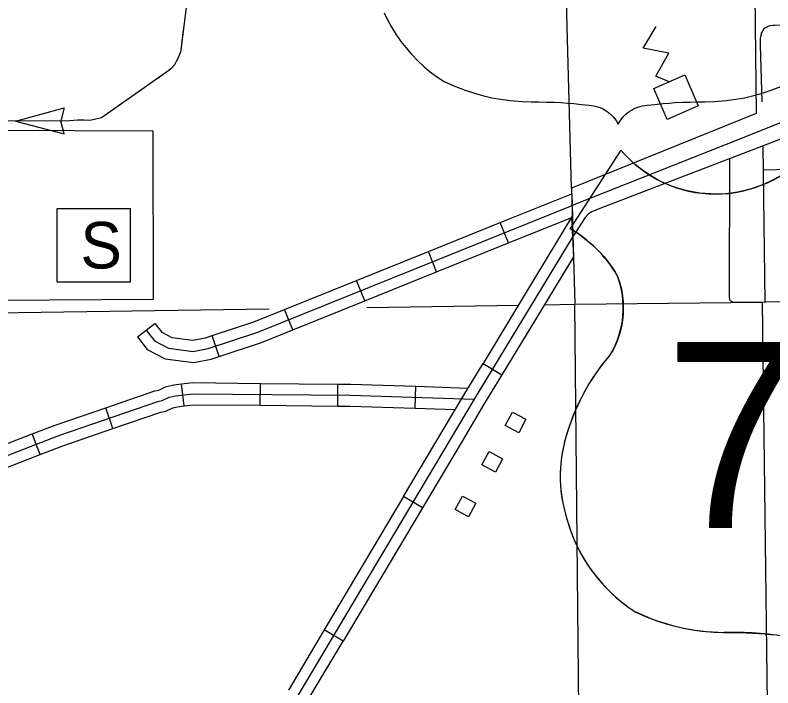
# Model space of a CAD drawing. Extents: x 1084508 to 1142749, y 1057638 to 1093403.
# Drawn here: x 1100010 to 1101630, y 1073047 to 1074485 of the extents above; entities that cross this region are included whole.
import ezdxf

# ---------------------------------------------------------------- set-up
doc = ezdxf.new("R2010")
doc.units = 0
for name, color, linetype in [('Level 22', 7, 'Continuous'), ('Level 31', 7, 'Continuous'), ('Level 32', 7, 'Continuous'), ('Level 33', 7, 'Continuous'), ('Level 34', 7, 'Continuous'), ('Level 35', 7, 'Continuous'), ('Level 43', 7, 'Continuous'), ('Level 5', 7, 'Continuous'), ('Level 56', 7, 'Continuous'), ('Level 57', 7, 'Continuous'), ('Level 6', 7, 'Continuous')]:
    doc.layers.add(name, color=color, linetype=linetype)

msp = doc.modelspace()

# ---------------------------------------------------------------- linework, layer by layer
at = {"layer": 'Level 22'}
msp.add_line((1101305.1, 1074196.4), (1101196.5, 1074028.4), dxfattribs=at)
for points in [[(1100798.9, 1074489.2), (1100806, 1074474.6), (1100813.9, 1074460.2), (1100824.1, 1074443.7), (1100834.7, 1074428.6), (1100845, 1074415.4), (1100856.6, 1074401.8), (1100871.6, 1074386.2), (1100884.4, 1074374.4), (1100897.5, 1074363.5)], [(1100897.5, 1074363.5), (1100911.1, 1074353.2), (1100927.5, 1074342.5), (1100948, 1074333.2), (1100972.1, 1074324), (1100991.7, 1074317.6), (1101009.4, 1074312.7), (1101029.4, 1074308.1), (1101048.1, 1074304.7), (1101068.3, 1074301.9), (1101093.7, 1074299.7), (1101113.1, 1074299), (1101129.8, 1074299.1), (1101145.9, 1074298.9), (1101162.1, 1074298.5), (1101177.5, 1074297.7), (1101190.9, 1074296.8), (1101204.1, 1074295.7), (1101220.9, 1074293.9), (1101237.4, 1074291.9), (1101247.3, 1074290.5), (1101255.5, 1074288.9), (1101265.4, 1074284.8), (1101271.1, 1074281.6), (1101276, 1074278.4), (1101282.8, 1074272.9), (1101289.3, 1074266.3), (1101294.6, 1074259.6), (1101299.3, 1074251.7)], [(1101299.3, 1074251.7), (1101304.1, 1074259.6), (1101309.4, 1074266.3), (1101315.9, 1074272.9), (1101322.7, 1074278.4), (1101327.6, 1074281.6), (1101333.3, 1074284.8), (1101343.2, 1074288.9), (1101351.3, 1074290.5), (1101361.2, 1074291.9), (1101377.7, 1074293.9), (1101394.6, 1074295.7), (1101407.8, 1074296.8), (1101421.2, 1074297.7), (1101436.5, 1074298.5), (1101452.7, 1074298.9), (1101468.9, 1074299.1), (1101485.5, 1074299), (1101505, 1074299.7), (1101530.4, 1074301.9), (1101550.5, 1074304.7), (1101569.3, 1074308.1), (1101589.3, 1074312.7), (1101606.9, 1074317.6), (1101626.6, 1074324), (1101650.6, 1074333.2)], [(1101641.4, 1074138.6), (1101627.5, 1074131), (1101610, 1074122.9), (1101596.5, 1074117.6), (1101581.2, 1074112.7), (1101567.3, 1074109.1), (1101554.4, 1074106.4), (1101540.8, 1074104.3), (1101528.4, 1074103), (1101511.3, 1074102.2), (1101497.4, 1074102.4), (1101485.3, 1074103.1), (1101473.8, 1074104.4), (1101462.2, 1074106.1), (1101447.5, 1074109.1), (1101434, 1074112.6), (1101417.4, 1074118), (1101403.4, 1074123.5), (1101390.7, 1074129.4), (1101379.1, 1074135.5), (1101368.3, 1074141.8), (1101356.3, 1074149.7), (1101345.3, 1074157.8), (1101335.8, 1074165.5), (1101327.8, 1074172.6), (1101319.6, 1074180.5), (1101311.6, 1074189), (1101305.1, 1074196.4), (1101196.5, 1074028.4), (1101204.2, 1074023.7), (1101213.5, 1074017.7), (1101222.2, 1074011.5), (1101233.9, 1074002.4), (1101243.2, 1073994.4), (1101251.5, 1073986.6), (1101259.9, 1073978.1), (1101268.5, 1073968.5), (1101274.7, 1073961.1), (1101280.8, 1073953.2), (1101287, 1073944.5), (1101293, 1073935.4), (1101298.6, 1073924.8), (1101302.8, 1073911.7), (1101306, 1073898.7), (1101308.4, 1073884.8), (1101309.7, 1073872), (1101310.1, 1073859.5), (1101309.8, 1073847.9), (1101309, 1073838.5), (1101307.5, 1073827.1), (1101305.4, 1073816.3), (1101302.4, 1073804.7), (1101299.1, 1073794.4), (1101294.6, 1073783), (1101287.5, 1073768.2), (1101280.3, 1073756.5), (1101271.6, 1073746), (1101260.9, 1073732.4), (1101252.3, 1073720.4), (1101244.2, 1073708.4), (1101236.8, 1073696.7), (1101230.6, 1073686.2), (1101225.2, 1073676.3), (1101219.1, 1073664.5), (1101212.5, 1073650.9), (1101206.6, 1073637.4), (1101202.5, 1073627.5), (1101197.7, 1073614.7), (1101192.4, 1073599), (1101188.2, 1073586), (1101184.3, 1073571.8), (1101180.6, 1073555.3), (1101178.2, 1073540.6), (1101176.5, 1073525.3), (1101175.5, 1073508.6), (1101175.4, 1073492.9), (1101176.1, 1073477.6), (1101178, 1073459.5), (1101180.8, 1073442.5), (1101183.6, 1073429.5), (1101186.5, 1073418.2), (1101190.2, 1073405.4), (1101195.2, 1073389.4), (1101202.4, 1073370), (1101208.6, 1073355.8), (1101215.8, 1073341.1), (1101223.6, 1073326.8), (1101233.9, 1073310.3), (1101244.4, 1073295.1), (1101254.7, 1073281.9), (1101266.3, 1073268.4), (1101281.3, 1073252.8), (1101294.1, 1073241), (1101307.2, 1073230)], [(1101307.2, 1073230), (1101320.8, 1073219.7), (1101337.2, 1073209), (1101357.8, 1073199.8), (1101381.8, 1073190.6), (1101401.5, 1073184.2), (1101419.1, 1073179.3), (1101439.1, 1073174.7), (1101457.8, 1073171.2), (1101478, 1073168.4), (1101503.4, 1073166.3), (1101522.9, 1073165.6), (1101539.5, 1073165.7), (1101555.7, 1073165.5), (1101571.9, 1073165), (1101587.2, 1073164.2), (1101600.6, 1073163.3), (1101613.8, 1073162.2), (1101630.7, 1073160.5)]]:
    msp.add_lwpolyline(points, dxfattribs=at)
for centre, radius, start, end in [((1101507.5, 1074366.6), 264.4, 220.075, 319.6701), ((1101054.5, 1073784.4), 282.3, 30.7809, 59.9883), ((1101116.6, 1073858.9), 193.5, 328.8105, 21.2108), ((1101622.7, 1073462.2), 451.5, 138.9565, 162.6913), ((1101473.6, 1073499.2), 298.3, 160.9576, 197.3819), ((1101522.2, 1073500.1), 345.2, 195.1074, 237.1312), ((1101528.6, 1073608.8), 443.2, 244.0771, 269.5779), ((1101538.9, 1072353.8), 811.9, 81.1942, 90.9539)]:
    msp.add_arc(centre, radius, start, end, dxfattribs=at)
at = {"layer": 'Level 31'}
for p, q in [((1101199.5, 1074052.2), (1101203.6, 1073968.1)), ((1101010.4, 1073740.4), (1101050.6, 1073715.9)), ((1100880.6, 1073431.6), (1100840.2, 1073455.7)), ((1100711.1, 1073146.8), (1100670.6, 1073170.9))]:
    msp.add_line(p, q, dxfattribs=at)
for points in [[(1101201.2, 1074055), (1101096.3, 1073882.1)], [(1101202.4, 1074011.6), (1100991.5, 1073663.8), (1100614.4, 1073030.4)], [(1101203.6, 1073968.1), (1101136.6, 1073857.6)], [(1101096.3, 1073882.1), (1101010.4, 1073740.4)], [(1101136.6, 1073857.6), (1101050.6, 1073715.9)], [(1100925, 1073598.1), (1100971.3, 1073675.9), (1101010.4, 1073740.4)], [(1101050.6, 1073715.9), (1101011.6, 1073651.7), (1100965.4, 1073574)], [(1100840.2, 1073455.7), (1100925, 1073598.1)], [(1100965.4, 1073574), (1100880.6, 1073431.6)], [(1100840.2, 1073455.7), (1100755.4, 1073313.3)], [(1100880.6, 1073431.6), (1100795.9, 1073289.2)], [(1100755.4, 1073313.3), (1100670.6, 1073170.9)], [(1100795.9, 1073289.2), (1100711.1, 1073146.8)], [(1100670.6, 1073170.9), (1100594.2, 1073042.4)], [(1100634.6, 1073018.3), (1100711.1, 1073146.8)]]:
    msp.add_lwpolyline(points, dxfattribs=at)
at = {"layer": 'Level 32'}
for p, q in [((1101064.8, 1073997.7), (1101047.2, 1074041.4)), ((1100911, 1073935.9), (1100893.4, 1073979.6)), ((1100757.3, 1073874.1), (1100739.7, 1073917.7)), ((1100603.5, 1073812.2), (1100585.9, 1073855.9)), ((1100271.6, 1073797.2), (1100308.8, 1073826)), ((1100446.4, 1073755.2), (1100431.5, 1073799.9)), ((1100371.5, 1073649.7), (1100365.9, 1073696.4)), ((1100534, 1073650.8), (1100534.5, 1073697.8)), ((1100699.8, 1073649.1), (1100700.2, 1073696.2)), ((1100864.9, 1073644.4), (1100866.4, 1073691.4)), ((1100218.8, 1073601.1), (1100203.5, 1073645.6)), ((1100063.6, 1073545.7), (1100046.7, 1073589.6))]:
    msp.add_line(p, q, dxfattribs=at)
for points in [[(1101047.2, 1074041.4), (1101199.9, 1074102.8), (1101201.3, 1074052.6)], [(1100290.2, 1073811.6), (1100307.8, 1073788.8), (1100337.9, 1073773.2), (1100390.7, 1073766), (1100422.8, 1073772.2), (1100528.5, 1073807.4), (1101200.6, 1074077.7)], [(1101064.8, 1073997.7), (1101201.3, 1074052.6)], [(1100893.4, 1073979.6), (1101047.2, 1074041.4)], [(1100911, 1073935.9), (1101064.8, 1073997.7)], [(1100739.7, 1073917.7), (1100893.4, 1073979.6)], [(1100757.3, 1073874.1), (1100911, 1073935.9)], [(1100585.9, 1073855.9), (1100739.7, 1073917.7)], [(1100603.5, 1073812.2), (1100757.3, 1073874.1)], [(1100431.5, 1073799.9), (1100520.3, 1073829.5), (1100585.9, 1073855.9)], [(1100308.8, 1073826), (1100323.3, 1073807.3), (1100345.1, 1073796), (1100390, 1073789.8), (1100416.8, 1073795), (1100431.5, 1073799.9)], [(1100446.4, 1073755.2), (1100536.6, 1073785.3), (1100603.5, 1073812.2)], [(1100271.6, 1073797.2), (1100292.4, 1073770.3), (1100330.6, 1073750.5), (1100391.3, 1073742.1), (1100428.8, 1073749.4), (1100446.4, 1073755.2)], [(1100203.5, 1073645.6), (1100308.6, 1073681.8), (1100316.9, 1073683.5), (1100331.2, 1073690.4), (1100349, 1073694.4), (1100365.9, 1073696.4)], [(1100365.9, 1073696.4), (1100389.6, 1073699.3), (1100534.5, 1073697.8)], [(1100534.5, 1073697.8), (1100700.2, 1073696.2)], [(1100700.2, 1073696.2), (1100726.9, 1073696), (1100866.4, 1073691.4)], [(1100866.4, 1073691.4), (1100978.5, 1073687.8)], [(1099510, 1073199.3), (1099544.4, 1073238.5), (1099662.4, 1073363.5), (1099696, 1073393.9), (1099904.4, 1073509.4), (1100103.6, 1073586.3), (1100314.9, 1073659.1), (1100324.5, 1073661.1), (1100339, 1073668), (1100353, 1073671.2), (1100390.9, 1073675.7), (1100726.4, 1073672.4), (1100991.5, 1073663.8)], [(1100046.7, 1073589.6), (1100095.5, 1073608.4), (1100203.5, 1073645.6)], [(1100218.8, 1073601.1), (1100321.1, 1073636.3), (1100332.1, 1073638.6), (1100346.8, 1073645.6), (1100357, 1073647.9), (1100371.5, 1073649.7)], [(1100371.5, 1073649.7), (1100392.2, 1073652.1), (1100534, 1073650.8)], [(1100534, 1073650.8), (1100699.8, 1073649.1)], [(1100699.8, 1073649.1), (1100725.9, 1073648.9), (1100864.9, 1073644.4)], [(1100864.9, 1073644.4), (1100950.8, 1073641.6)], [(1100063.6, 1073545.7), (1100111.6, 1073564.2), (1100218.8, 1073601.1)], [(1099889.4, 1073528), (1099894.4, 1073530.8), (1100046.7, 1073589.6)], [(1099912.2, 1073486.8), (1099914.4, 1073488), (1100063.6, 1073545.7)]]:
    msp.add_lwpolyline(points, dxfattribs=at)
at = {"layer": 'Level 33'}
for points in [[(1102227.8, 1074319.9), (1102106.5, 1074319), (1102070, 1074318.3), (1102057.4, 1074318.4), (1102049.3, 1074318), (1102035.5, 1074316.1), (1102024.2, 1074314.7), (1102010.2, 1074312.5), (1101999.9, 1074311.1), (1101992.3, 1074310.7), (1101890.9, 1074291.4), (1101802, 1074276.1), (1101774.9, 1074268.6), (1101769.1, 1074266.1), (1101758.8, 1074263.1), (1101746.7, 1074259.1), (1101739.6, 1074256.3), (1101731.9, 1074252.5), (1101259.9, 1074071.7), (1101243, 1074064), (1101239.3, 1074062.3), (1101235.3, 1074059), (1101228.7, 1074052.4), (1101201.5, 1074010.2)], [(1101712.7, 1073872.6), (1101566.4, 1073870.8), (1101545.6, 1073870.6), (1101542.4, 1073871.8), (1101540.3, 1073873.1), (1101539.4, 1073873.9), (1101538.5, 1073875), (1101537.7, 1073877.5), (1101537.2, 1073883.1), (1101537.9, 1074178.2)]]:
    msp.add_lwpolyline(points, dxfattribs=at)
at = {"layer": 'Level 34'}
for points in [[(1101948.4, 1074472.9), (1101951.1, 1074376), (1101530, 1074208.3), (1101200.6, 1074077.7)], [(1102005, 1074474.5), (1101947.8, 1074472.8), (1101648.7, 1074463.3), (1101633.7, 1074462.3), (1101629.6, 1074462.1), (1101623.9, 1074461.8), (1101621.2, 1074460.8), (1101618.4, 1074459.7), (1101616.2, 1074458), (1101612.5, 1074456.9), (1101609.8, 1074454.9), (1101608.4, 1074451.1), (1101606, 1074448.4), (1101605.2, 1074445.9), (1101604.7, 1074443), (1101603.6, 1074438.3), (1101603.1, 1074435.7), (1101602.7, 1074430), (1101602.6, 1074425.6), (1101602.5, 1074421.2), (1101606.1, 1074299.1)], [(1101608.6, 1074205.2), (1101613.1, 1073871.2)], [(1101609.3, 1074153.9), (1102569.7, 1074178.4)]]:
    msp.add_lwpolyline(points, dxfattribs=at)
at = {"layer": 'Level 35'}
for points in [[(1100304.7, 1074236.6), (1099968.3, 1074238.3), (1099970.6, 1073875.2), (1100305.6, 1073877.6)], [(1100305.6, 1073877.6), (1100304.7, 1074236.6)]]:
    msp.add_lwpolyline(points, dxfattribs=at)
at = {"layer": 'Level 43'}
for p, q in [((1100010.9, 1074258.1), (1100114.9, 1074286.4)), ((1100114.9, 1074286.4), (1100107.6, 1074258.7)), ((1100010.9, 1074258.1), (1100115.1, 1074230.7)), ((1100115.1, 1074230.7), (1100107.6, 1074258.3))]:
    msp.add_line(p, q, dxfattribs=at)
for points in [[(1100376.2, 1074506.6), (1100363.9, 1074410.6)], [(1100369.4, 1074453.5), (1100363.9, 1074410.6), (1100363.5, 1074405.5), (1100361.5, 1074400.4), (1100356.3, 1074389.2), (1100355.2, 1074386.9), (1100352.5, 1074382.7), (1100349.6, 1074377.5), (1100344.2, 1074371.3), (1100338.5, 1074366), (1100315, 1074349.5)], [(1100363.9, 1074410.6), (1100363.5, 1074405.5), (1100361.5, 1074400.4), (1100356.3, 1074389.2), (1100355.2, 1074386.9), (1100352.5, 1074382.7), (1100349.6, 1074377.5), (1100344.2, 1074371.3), (1100338.5, 1074366), (1100194.6, 1074265.1), (1100177.1, 1074261.2), (1100169, 1074259.5), (1100157.3, 1074260.3), (1100143.2, 1074260.3), (1100126.9, 1074258.6), (1099940.6, 1074257.8), (1099935.3, 1073868.3)], [(1100281.1, 1074325.8), (1100194.6, 1074265.1), (1100177.1, 1074261.2), (1100176.4, 1074261)], [(1100135.2, 1074259.4), (1100126.9, 1074258.6), (1100010.9, 1074258.1)]]:
    msp.add_lwpolyline(points, dxfattribs=at)
at = {"layer": 'Level 5'}
for points in [[(1101199.6, 1074114.9), (1101184.5, 1074673.3)], [(1098729.7, 1073825.7), (1099528.1, 1073841.9), (1100553, 1073857.1)], [(1100762.1, 1073860.2), (1101086, 1073865)], [(1101141.5, 1073865.8), (1101206.3, 1073866.8)], [(1101222.9, 1072207.2), (1101206.3, 1073866.8)]]:
    msp.add_lwpolyline(points, dxfattribs=at)
at = {"layer": 'Level 56'}
for points in [[(1101086.5, 1073592.1), (1101057.7, 1073607.5), (1101073.2, 1073636.4), (1101102, 1073621)], [(1101036.7, 1073507.9), (1101007.9, 1073523.3), (1101023.4, 1073552.2), (1101052.2, 1073536.7)], [(1100979.4, 1073412.6), (1100950.6, 1073428.1), (1100966.1, 1073456.9), (1100994.9, 1073441.5)]]:
    msp.add_lwpolyline(points, close=True, dxfattribs=at)
at = {"layer": 'Level 57'}
for p, q in [((1100100, 1074071.5), (1100256.9, 1074071.5)), ((1100100, 1073914.6), (1100100, 1074071.5)), ((1100256.9, 1073914.6), (1100256.9, 1074071.5)), ((1100100, 1073914.6), (1100256.9, 1073914.6))]:
    msp.add_line(p, q, dxfattribs=at)
msp.add_lwpolyline([(1101408.4, 1074342.3), (1101379.8, 1074354.3), (1101407.6, 1074403.3), (1101352.4, 1074413.9), (1101380.7, 1074460.2)], dxfattribs=at)
msp.add_lwpolyline([(1101404.1, 1074261.9), (1101375.4, 1074327.9), (1101441.4, 1074356.7), (1101470.2, 1074290.6)], close=True, dxfattribs=at)
at = {"layer": 'Level 6'}
for points in [[(1101579.9, 1075537.4), (1101594.4, 1074274.1), (1101199.6, 1074114.9)], [(1101199.6, 1074114.9), (1101206.3, 1073866.8), (1101607.3, 1073871.5)], [(1101607.3, 1073871.5), (1101623.2, 1072556.1), (1101247.6, 1072207.8)]]:
    msp.add_lwpolyline(points, dxfattribs=at)

# ---------------------------------------------------------------- texts
at = {"layer": 'Level 22'}
msp.add_text('70', height=397.75, dxfattribs=at).set_placement((1101398.7, 1073388.7))
at = {"layer": 'Level 57'}
msp.add_text('S', height=99.4, dxfattribs=at).set_placement((1100149.5, 1073943.3))

doc.saveas('drawing.dxf')
